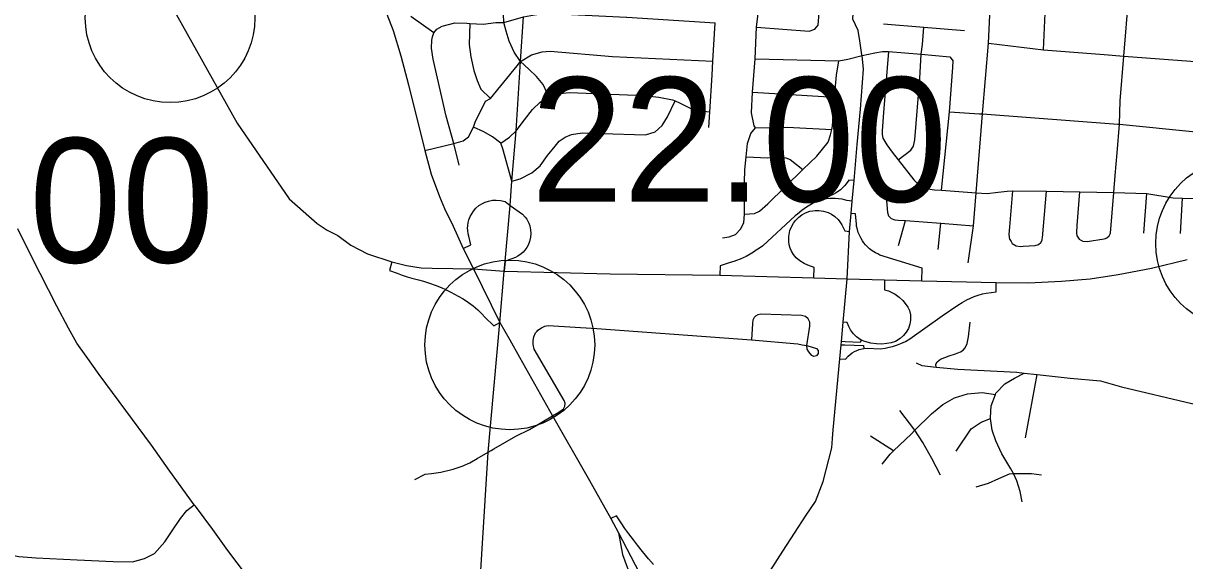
# Model space of a CAD drawing. Extents: x 1729596 to 1934326, y 644115 to 911751.
# Drawn here: x 1844605 to 1854870, y 701344 to 706099 of the extents above; entities that cross this region are included whole.
import ezdxf

# ---------------------------------------------------------------- set-up
doc = ezdxf.new("R2010")
doc.units = 0
for name, color, linetype in [('Default', 7, 'Continuous'), ('GM_X_City_Street', 7, 'Continuous'), ('GM_X_Interchange_Ramps', 7, 'Continuous'), ('GM_X_Interstate_Route', 7, 'Continuous'), ('GM_X_Township', 7, 'Continuous'), ('GM_X_US_Route', 7, 'Continuous')]:
    doc.layers.add(name, color=color, linetype=linetype)

msp = doc.modelspace()

# ---------------------------------------------------------------- linework, layer by layer
at = {"layer": 'Default'}
for centre in [(1845903, 706147), (1855363, 704151), (1848905, 703253)]:
    msp.add_circle(centre, 750, dxfattribs=at)
at = {"layer": 'GM_X_City_Street'}
for points in [[(1852017, 705819), (1851997, 705944), (1851983, 706033), (1851936, 706133), (1851943, 706235), (1851944, 706239), (1851980, 706666), (1852053, 707535), (1852092, 707988), (1852075, 708060), (1851996, 708196), (1851983, 708272), (1852058, 709005), (1852071, 709146), (1852055, 709215), (1852030, 709268), (1852006, 709311), (1851978, 709366)], [(1849250, 705447), (1849199, 705556), (1849142, 705626), (1849073, 705693), (1849000, 705760), (1848945, 705843), (1848900, 705941), (1848872, 706029), (1848853, 706106), (1848850, 706183), (1848862, 706428), (1848903, 706834), (1848908, 707051), (1848910, 707284), (1848898, 707521), (1848882, 707646)], [(1852956, 703979), (1853003, 704308), (1853026, 704598), (1853083, 705296), (1853134, 705921), (1853167, 706606), (1853191, 706913), (1853227, 707354), (1853238, 707481), (1853240, 707506), (1853243, 707544)], [(1853622, 705862), (1853640, 706253), (1853647, 706353), (1853658, 706395), (1853674, 706427), (1853721, 706487)], [(1854256, 704751), (1854273, 704952), (1854293, 705206), (1854298, 705411), (1854331, 705808), (1854375, 706348), (1854379, 706395), (1854381, 706426)], [(1850785, 704199), (1850843, 704209), (1850899, 704231), (1850945, 704277), (1850974, 704333), (1850980, 704410), (1850980, 704529), (1850980, 704692), (1850981, 704802), (1850993, 704916), (1851007, 705035), (1851034, 705123), (1851076, 705173), (1851064, 705191), (1851040, 705305), (1851051, 705488), (1851072, 705785), (1851086, 706063), (1851109, 706258), (1851109, 706288), (1851137, 706316)], [(1851086, 706063), (1851551, 706028), (1851601, 706046), (1851629, 706081), (1851644, 706266)], [(1848235, 706013), (1848031, 706158)], [(1848235, 706013), (1848261, 706045), (1848307, 706073), (1848419, 706101), (1848525, 706098), (1848551, 706097), (1848669, 706090), (1848781, 706106), (1848853, 706106), (1849026, 706156), (1849124, 706173), (1849208, 706184), (1849388, 706178), (1849936, 706152), (1849940, 706152), (1850719, 706102)], [(1848551, 706097), (1848547, 705910), (1848562, 705800), (1848588, 705681), (1848618, 705591), (1848649, 705515), (1848733, 705434)], [(1850663, 705177), (1850672, 705315), (1850692, 705640), (1850700, 705762), (1850719, 706102)], [(1852208, 706092), (1852563, 706065)], [(1852551, 705910), (1852551, 705910), (1852563, 706065)], [(1852563, 706065), (1852923, 706035)], [(1848457, 704844), (1848409, 705035), (1848344, 705277), (1848228, 705781), (1848212, 705877), (1848217, 705949), (1848223, 705979), (1848235, 706013)], [(1848969, 705722), (1849000, 705760), (1849096, 705820), (1849191, 705845), (1849262, 705850), (1849813, 705805), (1850700, 705762)], [(1851072, 705785), (1851814, 705766), (1851893, 705781), (1852018, 705812), (1852130, 705836), (1852200, 705847), (1852251, 705848), (1852540, 705826), (1852794, 705800), (1852823, 705762)], [(1852251, 705848), (1852208, 705308), (1852195, 705148), (1852195, 705114), (1852202, 705082), (1852236, 705022), (1852284, 704957), (1852336, 704891), (1852475, 704713), (1852503, 704686), (1852534, 704662), (1852559, 704648), (1852600, 704634), (1852658, 704625), (1852719, 704621), (1853026, 704598), (1853123, 704592), (1853221, 704603), (1853301, 704612), (1853350, 704615), (1853647, 704614), (1853942, 704607), (1854244, 704600), (1854535, 704594), (1854766, 704554), (1854850, 704552), (1855064, 704549)], [(1852336, 704891), (1852448, 704976), (1852472, 705012), (1852484, 705066), (1852529, 705611), (1852540, 705826), (1852551, 705910)], [(1853134, 705921), (1853622, 705862), (1854157, 705822), (1854331, 705808), (1854923, 705763), (1856225, 705666), (1856979, 705604)], [(1848153, 704972), (1848324, 705014), (1848409, 705035), (1848493, 705057), (1848540, 705095), (1848583, 705180), (1848598, 705222), (1848689, 705408), (1848733, 705434), (1848969, 705722)], [(1850980, 704410), (1851068, 704417), (1851112, 704437), (1851184, 704501), (1851496, 704804), (1851618, 704922), (1851719, 705046), (1851739, 705110), (1851750, 705158), (1851757, 705187), (1851772, 705421), (1851774, 705445), (1851792, 705638), (1851814, 705766)], [(1851976, 705025), (1852004, 705338), (1852030, 705693), (1852018, 705812), (1852017, 705819)], [(1852719, 704621), (1852791, 705316), (1852821, 705706), (1852823, 705762)], [(1848825, 705037), (1848903, 705091), (1848960, 705147), (1849036, 705243), (1849105, 705335), (1849172, 705401), (1849250, 705447), (1849346, 705476), (1849434, 705485), (1850092, 705460), (1850222, 705445), (1850344, 705421), (1850365, 705412), (1850406, 705395), (1850499, 705348), (1850581, 705324), (1850613, 705322), (1850672, 705315)], [(1851051, 705488), (1851774, 705445)], [(1848924, 704702), (1848998, 704722), (1849099, 704776), (1849172, 704838), (1849239, 704930), (1849305, 705011), (1849342, 705056), (1849393, 705091), (1849450, 705113), (1849544, 705129), (1849718, 705122), (1850105, 705111), (1850191, 705139), (1850251, 705193), (1850299, 705271), (1850365, 705412)], [(1852791, 705316), (1853057, 705298)], [(1853057, 705298), (1853083, 705296), (1854279, 705207)], [(1848924, 704702), (1848843, 704987), (1848825, 705037), (1848752, 705093), (1848676, 705138), (1848583, 705180)], [(1851076, 705173), (1851356, 705178), (1851750, 705158)], [(1854279, 705207), (1854293, 705206), (1854968, 705137)], [(1851757, 702425), (1851763, 702503), (1851823, 703130), (1851833, 703253), (1851836, 703284), (1851852, 703454), (1851886, 703838), (1851908, 704257), (1851922, 704417), (1851932, 704526), (1851948, 704707), (1851976, 705025)], [(1850993, 704916), (1851185, 704908), (1851300, 704913), (1851344, 704909), (1851382, 704893), (1851496, 704804)], [(1854244, 704600), (1854256, 704751)], [(1853324, 704187), (1853319, 704230), (1853324, 704297), (1853350, 704615)], [(1853576, 704142), (1853598, 704160), (1853609, 704179), (1853611, 704189), (1853613, 704200), (1853647, 704614)], [(1853920, 704216), (1853915, 704247), (1853919, 704310), (1853942, 704607)], [(1854201, 704218), (1854214, 704243), (1854244, 704600)], [(1854507, 704241), (1854535, 704594)], [(1852235, 704527), (1852242, 704425), (1852252, 704394), (1852275, 704370), (1852307, 704360), (1852337, 704358), (1852403, 704353), (1852713, 704331), (1853003, 704308)], [(1854831, 704239), (1854850, 704552)], [(1852341, 704132), (1852403, 704353)], [(1852692, 704097), (1852713, 704331)], [(1846578, 701216), (1846414, 701436), (1846281, 701620), (1846126, 701827), (1846116, 701840), (1845901, 702138), (1845738, 702366), (1845513, 702672), (1845276, 702993), (1845160, 703154), (1845080, 703269), (1845004, 703402), (1844903, 703597), (1844680, 704029), (1844557, 704280)], [(1853324, 704187), (1853336, 704168), (1853346, 704151), (1853379, 704131), (1853417, 704125), (1853441, 704127), (1853496, 704131), (1853549, 704133), (1853576, 704142)], [(1853920, 704216), (1853937, 704189), (1853957, 704177), (1853969, 704170), (1854006, 704169), (1854158, 704191), (1854170, 704196), (1854182, 704201), (1854201, 704218)], [(1851534, 703217), (1851531, 703249), (1851557, 703418), (1851555, 703456), (1851541, 703483), (1851518, 703506), (1851484, 703514), (1851124, 703524), (1851097, 703519), (1851077, 703507), (1851065, 703496), (1851054, 703473), (1851051, 703444), (1851041, 703297)], [(1849283, 702627), (1849338, 702660), (1849380, 702688), (1849392, 702713), (1849394, 702739), (1849384, 702763), (1849120, 703217), (1849110, 703257), (1849110, 703291), (1849117, 703325), (1849133, 703359), (1849147, 703376)], [(1849147, 703376), (1849153, 703383), (1849184, 703405), (1849214, 703420), (1849245, 703425), (1849673, 703398), (1851041, 703297), (1851451, 703263), (1851490, 703253), (1851531, 703249), (1851615, 703223), (1851629, 703205), (1851630, 703178), (1851615, 703157), (1851593, 703152), (1851574, 703160), (1851547, 703193), (1851534, 703217)], [(1852673, 703058), (1852671, 703084), (1852683, 703104), (1852711, 703126), (1852789, 703156), (1852845, 703175), (1852888, 703193), (1852912, 703207), (1852928, 703227), (1852946, 703267), (1852958, 703325), (1852973, 703454)], [(1852497, 703094), (1852545, 703070), (1852673, 703058), (1852863, 703039), (1853385, 703011), (1853452, 703004), (1853565, 702991), (1853858, 702958), (1854126, 702937), (1854312, 702884), (1854932, 702735), (1855428, 702601), (1855878, 702466), (1856720, 702182)], [(1853433, 701865), (1853414, 701957), (1853386, 702052), (1853355, 702115), (1853334, 702158), (1853253, 702291), (1853199, 702405), (1853167, 702499), (1853153, 702602), (1853152, 702610), (1853160, 702716), (1853196, 702816), (1853200, 702828), (1853279, 702908), (1853365, 702960), (1853452, 703004)], [(1853461, 702432), (1853565, 702991)], [(1852196, 702200), (1852266, 702288), (1852297, 702317), (1852455, 702468), (1852485, 702498), (1852632, 702643), (1852732, 702727), (1852834, 702785), (1852950, 702821), (1853080, 702834), (1853196, 702816)], [(1852485, 702498), (1852352, 702674)], [(1848740, 702320), (1848763, 702334), (1848959, 702447), (1849080, 702506), (1849283, 702627)], [(1852849, 702314), (1852981, 702510), (1853070, 702570), (1853153, 702602)], [(1852297, 702317), (1852093, 702447)], [(1852712, 702102), (1852636, 702248), (1852555, 702389), (1852485, 702498)], [(1851061, 701028), (1851066, 701036), (1851318, 701429), (1851525, 701748), (1851607, 701870), (1851675, 702045), (1851751, 702344), (1851757, 702425)], [(1848066, 702064), (1848156, 702110), (1848214, 702117), (1848294, 702127), (1848404, 702154), (1848484, 702181), (1848553, 702210), (1848618, 702249), (1848714, 702305), (1848740, 702320)], [(1853026, 701999), (1853136, 702032), (1853226, 702072), (1853322, 702114), (1853355, 702115), (1853394, 702116), (1853516, 702117), (1853604, 702105)], [(1844254, 701476), (1844328, 701459), (1844417, 701420), (1844491, 701398), (1844567, 701381), (1844719, 701369), (1845083, 701352), (1845401, 701339), (1845570, 701334), (1845678, 701363), (1845765, 701410), (1845856, 701511), (1845928, 701618), (1845996, 701719), (1846051, 701790), (1846116, 701840)], [(1849867, 701592), (1850195, 700957), (1850364, 700666), (1850478, 700471), (1850690, 700101), (1850811, 699879), (1850968, 699627), (1851039, 699524), (1851149, 699388), (1851369, 699167), (1851504, 699020)]]:
    msp.add_lwpolyline(points, dxfattribs=at)
at = {"layer": 'GM_X_Interchange_Ramps'}
for points in [[(1851948, 704707), (1851902, 704711), (1851879, 704679), (1851862, 704659), (1851843, 704640), (1851827, 704626), (1851808, 704611), (1851784, 704596), (1851763, 704584), (1851736, 704573), (1851714, 704565), (1851677, 704552), (1851645, 704537), (1851612, 704521), (1851570, 704497), (1851527, 704471), (1851487, 704442), (1851448, 704411), (1851428, 704394), (1851142, 704131), (1851111, 704110), (1851083, 704090), (1851058, 704073), (1851028, 704055), (1850993, 704036), (1850967, 704023), (1850940, 704012), (1850907, 703999), (1850884, 703992), (1850851, 703983), (1850764, 703953), (1850762, 703869)], [(1848492, 704107), (1848562, 704139), (1848543, 704215), (1848537, 704237), (1848533, 704265), (1848532, 704286), (1848534, 704308), (1848538, 704335), (1848544, 704361), (1848555, 704389), (1848568, 704412), (1848584, 704436), (1848606, 704462), (1848632, 704485), (1848664, 704505), (1848688, 704516), (1848718, 704526), (1848751, 704533), (1848785, 704535), (1848824, 704531), (1848864, 704521), (1848907, 704487), (1849018, 704409), (1849042, 704383), (1849055, 704365), (1849072, 704331), (1849081, 704307), (1849089, 704270), (1849091, 704240), (1849089, 704206), (1849080, 704168), (1849068, 704137), (1849055, 704115), (1849038, 704091), (1849024, 704074), (1849005, 704058), (1848977, 704038), (1848956, 704026), (1848924, 704014), (1848865, 703993), (1848854, 703907)], [(1851932, 704526), (1851883, 704531), (1851843, 704541), (1851810, 704546), (1851780, 704549), (1851755, 704549), (1851732, 704549), (1851704, 704546), (1851681, 704543), (1851677, 704552)], [(1851591, 703846), (1851594, 703939), (1851539, 703960), (1851507, 703974), (1851467, 703998), (1851435, 704023), (1851412, 704053), (1851394, 704084), (1851383, 704109), (1851374, 704140), (1851370, 704169), (1851370, 704213), (1851380, 704264), (1851394, 704299), (1851412, 704331), (1851429, 704353), (1851460, 704384), (1851487, 704404), (1851519, 704421), (1851555, 704435), (1851582, 704440), (1851605, 704443), (1851636, 704443), (1851678, 704437), (1851719, 704424), (1851749, 704409), (1851777, 704390), (1851806, 704362), (1851823, 704341), (1851840, 704314), (1851866, 704261), (1851908, 704257)], [(1852546, 703819), (1852548, 703933), (1852176, 704048), (1852158, 704059), (1852136, 704068), (1852108, 704086), (1852084, 704104), (1852066, 704121), (1852049, 704139), (1852035, 704157), (1852022, 704174), (1852009, 704196), (1851998, 704217), (1851985, 704248), (1851977, 704275), (1851970, 704303), (1851968, 704322), (1851960, 704413), (1851922, 704417)], [(1847861, 703989), (1847842, 703913), (1847911, 703887), (1847955, 703870), (1847998, 703855), (1848038, 703844), (1848099, 703829), (1848143, 703817), (1848196, 703800), (1848244, 703783), (1848297, 703762), (1848337, 703744), (1848385, 703721), (1848449, 703686), (1848492, 703660), (1848539, 703629), (1848582, 703599), (1848623, 703564), (1848658, 703528), (1848683, 703498), (1848763, 703421), (1848818, 703452)], [(1851823, 703130), (1851872, 703126), (1851895, 703153), (1851932, 703184), (1851952, 703196), (1851991, 703213), (1852018, 703220), (1852033, 703221), (1852063, 703224), (1852179, 703220), (1852221, 703226), (1852259, 703233), (1852286, 703240), (1852330, 703254), (1852360, 703265), (1852401, 703284), (1852441, 703307), (1852725, 703512), (1852864, 703605), (1852904, 703630), (1852944, 703652), (1852976, 703668), (1853008, 703681), (1853045, 703694), (1853083, 703704), (1853116, 703711), (1853202, 703724), (1853202, 703805)], [(1852217, 703828), (1852215, 703742), (1852253, 703731), (1852282, 703718), (1852312, 703701), (1852346, 703677), (1852379, 703646), (1852400, 703621), (1852423, 703587), (1852437, 703559), (1852445, 703520), (1852446, 703471), (1852440, 703438), (1852427, 703400), (1852408, 703366), (1852385, 703337), (1852354, 703309), (1852313, 703285), (1852275, 703272), (1852238, 703265), (1852192, 703261), (1852146, 703262), (1852097, 703268), (1852042, 703283), (1852009, 703295), (1851970, 703324), (1851943, 703351), (1851917, 703387), (1851900, 703416), (1851885, 703451), (1851852, 703454)], [(1852009, 703295), (1852001, 703275), (1851870, 703280), (1851836, 703284)], [(1851833, 703253), (1851866, 703255), (1852030, 703248), (1852033, 703221)], [(1850175, 701311), (1850131, 701362), (1850078, 701426), (1850034, 701481), (1849997, 701529), (1849957, 701582), (1849922, 701631), (1849889, 701680), (1849848, 701741), (1849799, 701717)]]:
    msp.add_lwpolyline(points, dxfattribs=at)
at = {"layer": 'GM_X_Interstate_Route'}
for points in [[(1844123, 709941), (1844126, 709814), (1844128, 709598), (1844157, 709409), (1844206, 709213), (1844252, 709105), (1844279, 709041), (1844317, 708958), (1844379, 708828), (1844575, 708482), (1845875, 706328), (1846497, 705216), (1846955, 704544), (1847202, 704327), (1847292, 704268), (1847384, 704220)], [(1847384, 704220), (1847499, 704136), (1847647, 704059), (1847861, 703989)], [(1847861, 703989), (1847992, 703955), (1848122, 703935), (1848219, 703932), (1848583, 703927)], [(1848583, 703927), (1848854, 703907), (1849791, 703882), (1850762, 703869), (1851591, 703846), (1851886, 703838), (1852217, 703828), (1852546, 703819), (1853202, 703805), (1853488, 703803), (1853780, 703818), (1854035, 703839), (1854280, 703875), (1854575, 703933), (1854890, 704010)]]:
    msp.add_lwpolyline(points, dxfattribs=at)
at = {"layer": 'GM_X_Township'}
msp.add_lwpolyline([(1848520, 699171), (1848714, 702305), (1848818, 703452), (1848854, 703907), (1848865, 703993), (1848907, 704487), (1848924, 704702), (1848960, 705147), (1849000, 705760), (1849026, 706156)], dxfattribs=at)
at = {"layer": 'GM_X_US_Route'}
for points in [[(1847734, 706377), (1847755, 706330), (1847797, 706232), (1847874, 706034), (1847941, 705809), (1848011, 705554), (1848153, 704972), (1848211, 704765), (1848284, 704567), (1848329, 704460), (1848403, 704305), (1848492, 704107), (1848583, 703927)], [(1848583, 703927), (1848818, 703452), (1848904, 703299)], [(1848904, 703299), (1848991, 703146)], [(1848991, 703146), (1849283, 702627), (1849609, 702055), (1849799, 701717), (1849867, 701592), (1849901, 701400), (1850113, 700826), (1850189, 700611), (1850340, 700213), (1850429, 699950), (1850472, 699817), (1850494, 699720), (1850528, 699527), (1850552, 699397), (1850571, 699235), (1850580, 699127), (1850579, 698979), (1850577, 698807)]]:
    msp.add_lwpolyline(points, dxfattribs=at)

# ---------------------------------------------------------------- texts
at = {"layer": 'Default'}
for s, p in [('22.00', (1849091, 704520)), ('18.00', (1842612, 703982))]:
    msp.add_text(s, height=1100, dxfattribs=at).set_placement(p)

doc.saveas('drawing.dxf')
